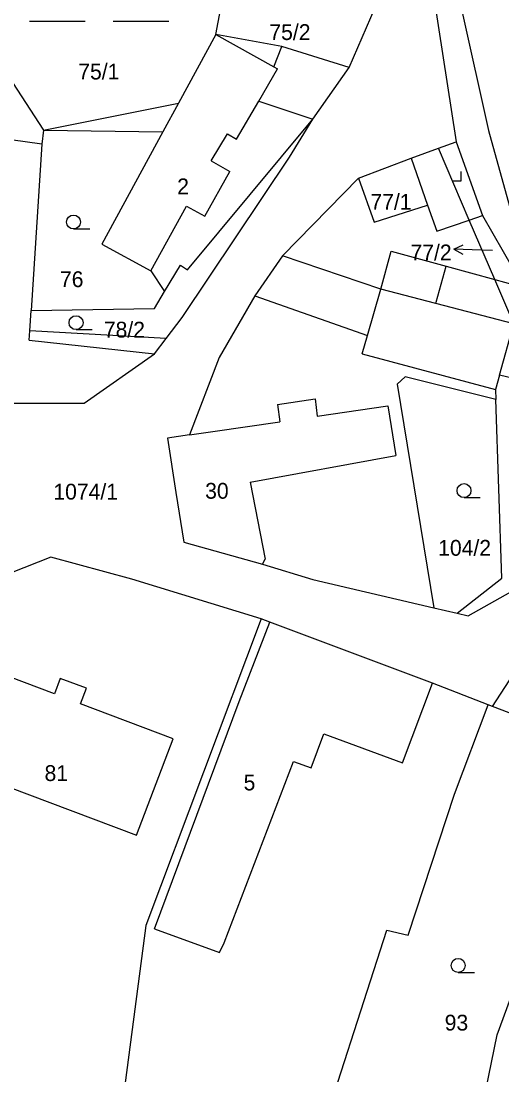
# Model space of a CAD drawing. Extents: x -746176 to -739709, y -1128407 to -1124482.
# Drawn here: x -742377 to -742325.2, y -1126165.6 to -1126052.3 of the extents above; entities that cross this region are included whole.
import ezdxf

# ---------------------------------------------------------------- set-up
doc = ezdxf.new("R2010")
doc.units = 0
for name, color, linetype in [('Hranice parcel', 7, 'Continuous'), ('Parcelní čísla', 7, 'Continuous'), ('Pop  PČ popisy', 7, 'Continuous'), ('Vnitřní kresba', 7, 'Continuous'), ('Značky kultur', 7, 'Continuous')]:
    doc.layers.add(name, color=color, linetype=linetype)

msp = doc.modelspace()

# ---------------------------------------------------------------- linework, layer by layer
at = {"layer": 'Hranice parcel'}
for p, q in [((-742336.07, -1126026.71), (-742330.17, -1126065.29)), ((-742356, -1126053.72), (-742354.56, -1126046.13)), ((-742341.65, -1126057.29), (-742338.41, -1126049.72)), ((-742345.58, -1126062.84), (-742341.65, -1126057.29)), ((-742374.55, -1126064.02), (-742374.74, -1126065.53)), ((-742374.55, -1126064.02), (-742361.72, -1126064.21)), ((-742374.74, -1126065.53), (-742375.89, -1126083.4)), ((-742332.05, -1126065.97), (-742330.17, -1126065.29)), ((-742376.03, -1126085.6), (-742375.89, -1126083.4)), ((-742325.49, -1126090.34), (-742323.96, -1126084.83)), ((-742361.35, -1126086.4), (-742376.03, -1126085.6)), ((-742325.49, -1126090.34), (-742325.92, -1126091.9)), ((-742325.92, -1126091.9), (-742325.89, -1126092.98)), ((-742332.55, -1126115.34), (-742330.04, -1126115.93)), ((-742326.25, -1126125.97), (-742322.59, -1126120.3)), ((-742326.25, -1126125.97), (-742326.7, -1126125.8)), ((-742314.45, -1126130.46), (-742326.25, -1126125.97))]:
    msp.add_line(p, q, dxfattribs=at)
for points in [[(-742380.73, -1126046.24), (-742381.25, -1126053.76), (-742374.55, -1126064.02)], [(-742356, -1126053.72), (-742360.04, -1126061.13), (-742361.72, -1126064.21)], [(-742341.65, -1126057.29), (-742348.91, -1126055.02), (-742356, -1126053.72)], [(-742374.74, -1126065.53), (-742395.07, -1126062.68), (-742408.01, -1126059.51)], [(-742361.52, -1126081.36), (-742359.82, -1126078.52), (-742359.07, -1126079.02), (-742345.58, -1126062.84)], [(-742361.35, -1126086.4), (-742359.63, -1126084.17), (-742348.08, -1126066.91), (-742345.58, -1126062.84)], [(-742361.72, -1126064.21), (-742368.27, -1126076.26), (-742363, -1126079.14), (-742361.52, -1126081.36)], [(-742330.17, -1126065.29), (-742327.34, -1126073.19), (-742322.88, -1126080.92)], [(-742348.85, -1126077.51), (-742340.65, -1126069.17), (-742334.99, -1126067.04), (-742332.05, -1126065.97)], [(-742323.96, -1126084.83), (-742326, -1126080.07), (-742328.74, -1126073.68), (-742332.05, -1126065.97)], [(-742348.85, -1126077.51), (-742351.8, -1126081.83), (-742355.65, -1126088.47), (-742358.86, -1126096.77), (-742361.21, -1126097.12), (-742360.33, -1126102.97), (-742359.44, -1126108.3), (-742350.98, -1126110.66), (-742345.56, -1126112.3), (-742332.55, -1126115.34)], [(-742323.96, -1126084.83), (-742332.33, -1126082.65), (-742338.25, -1126081.12), (-742348.85, -1126077.51)], [(-742375.89, -1126083.4), (-742362.61, -1126083.19), (-742361.52, -1126081.36)], [(-742379.6, -1126093.36), (-742370.19, -1126093.35), (-742362.62, -1126088.05), (-742361.35, -1126086.4)], [(-742325.89, -1126092.98), (-742335.63, -1126090.54), (-742336.5, -1126091.32), (-742332.55, -1126115.34)], [(-742330.04, -1126115.93), (-742328.87, -1126116.21), (-742324.26, -1126113.63), (-742323.99, -1126092.3), (-742323.53, -1126090.81), (-742325.49, -1126090.34)], [(-742330.04, -1126115.93), (-742325.25, -1126112.17), (-742325.89, -1126092.98)], [(-742351.14, -1126116.55), (-742365.05, -1126112.26), (-742373.77, -1126109.92), (-742386.77, -1126115.04)], [(-742351.14, -1126116.55), (-742363.54, -1126149.51), (-742365.92, -1126167.47), (-742366.28, -1126177.8)], [(-742326.7, -1126125.8), (-742332.7, -1126123.44), (-742350.2, -1126116.9), (-742351.14, -1126116.55)], [(-742360.61, -1126129.44), (-742370.56, -1126125.67), (-742369.93, -1126124), (-742372.74, -1126122.95), (-742373.37, -1126124.6), (-742381.46, -1126121.54), (-742385.41, -1126131.94), (-742364.54, -1126139.8), (-742360.61, -1126129.44)], [(-742342.18, -1126176.09), (-742345.69, -1126175.02), (-742337.62, -1126150), (-742335.33, -1126150.55), (-742330.35, -1126135.4), (-742326.7, -1126125.8)], [(-742328.77, -1126175.93), (-742325.75, -1126161.24), (-742314.45, -1126130.46)]]:
    msp.add_lwpolyline(points, dxfattribs=at)
at = {"layer": 'Pop  PČ popisy'}
for p, q in [((-742330.42, -1126076.8), (-742329.4, -1126076.34)), ((-742327.42, -1126076.91), (-742330.42, -1126076.8)), ((-742330.42, -1126076.8), (-742329.44, -1126077.34)), ((-742326.26, -1126076.96), (-742327.42, -1126076.91))]:
    msp.add_line(p, q, dxfattribs=at)
at = {"layer": 'Vnitřní kresba'}
for p, q in [((-742329.51, -1126051.35), (-742326.67, -1126064.04)), ((-742356, -1126053.72), (-742349.76, -1126057.21)), ((-742349.76, -1126057.21), (-742348.91, -1126055.02)), ((-742351.4, -1126060.92), (-742349.36, -1126057.44)), ((-742349.76, -1126057.21), (-742349.36, -1126057.44)), ((-742374.55, -1126064.02), (-742360.04, -1126061.13)), ((-742353.77, -1126064.97), (-742351.4, -1126060.92)), ((-742351.4, -1126060.92), (-742345.58, -1126062.84)), ((-742356.53, -1126067.33), (-742354.74, -1126064.4)), ((-742354.74, -1126064.4), (-742353.77, -1126064.97)), ((-742326.67, -1126064.04), (-742324.05, -1126073.49)), ((-742356.53, -1126067.33), (-742354.51, -1126068.45)), ((-742334.99, -1126067.04), (-742333.23, -1126072.08)), ((-742357.19, -1126073.27), (-742354.51, -1126068.45)), ((-742340.65, -1126069.17), (-742338.97, -1126073.9)), ((-742363, -1126079.14), (-742359.15, -1126072.18)), ((-742359.15, -1126072.18), (-742357.19, -1126073.27)), ((-742338.97, -1126073.9), (-742333.23, -1126072.08)), ((-742333.23, -1126072.08), (-742332.24, -1126074.89)), ((-742332.24, -1126074.89), (-742328.74, -1126073.68)), ((-742328.74, -1126073.68), (-742327.34, -1126073.19)), ((-742338.25, -1126081.12), (-742337.16, -1126077.04)), ((-742337.16, -1126077.04), (-742331.24, -1126078.64)), ((-742332.29, -1126082.49), (-742331.24, -1126078.64)), ((-742331.24, -1126078.64), (-742326, -1126080.07)), ((-742326, -1126080.07), (-742322.88, -1126080.92)), ((-742339.7, -1126086.09), (-742338.25, -1126081.12)), ((-742351.8, -1126081.83), (-742339.7, -1126086.09)), ((-742332.33, -1126082.65), (-742332.29, -1126082.49)), ((-742376.1, -1126086.6), (-742376.03, -1126085.6)), ((-742340.28, -1126088.06), (-742339.7, -1126086.09)), ((-742376.1, -1126086.6), (-742362.62, -1126088.05)), ((-742340.28, -1126088.06), (-742325.92, -1126091.9)), ((-742349.39, -1126093.51), (-742345.31, -1126092.91)), ((-742345.31, -1126092.91), (-742345.1, -1126094.77)), ((-742349.39, -1126093.51), (-742349.14, -1126095.36)), ((-742345.1, -1126094.77), (-742337.49, -1126093.66)), ((-742337.49, -1126093.66), (-742336.66, -1126098.98)), ((-742356.35, -1126096.41), (-742349.14, -1126095.36)), ((-742358.86, -1126096.77), (-742356.35, -1126096.41)), ((-742352.31, -1126101.84), (-742336.66, -1126098.98)), ((-742352.31, -1126101.84), (-742350.71, -1126110.14)), ((-742350.98, -1126110.66), (-742350.71, -1126110.14)), ((-742353.49, -1126125.42), (-742350.2, -1126116.9)), ((-742335.92, -1126132.03), (-742332.7, -1126123.44)), ((-742362.62, -1126149.84), (-742353.49, -1126125.42)), ((-742345.76, -1126132.56), (-742344.4, -1126128.89)), ((-742344.4, -1126128.89), (-742335.92, -1126132.03)), ((-742355.11, -1126151.35), (-742347.65, -1126131.87)), ((-742347.65, -1126131.87), (-742345.76, -1126132.56)), ((-742362.62, -1126149.84), (-742355.61, -1126152.4)), ((-742355.61, -1126152.4), (-742355.11, -1126151.35))]:
    msp.add_line(p, q, dxfattribs=at)
at = {"layer": 'Značky kultur'}
for p, q in [((-742376.06, -1126052.32), (-742370.06, -1126052.32)), ((-742367.06, -1126052.32), (-742361.06, -1126052.32)), ((-742329.6, -1126069.46), (-742329.6, -1126068.46)), ((-742330.6, -1126069.46), (-742329.6, -1126069.46)), ((-742371.33, -1126074.64), (-742369.58, -1126074.64)), ((-742371.05, -1126085.46), (-742369.3, -1126085.46)), ((-742329.31, -1126103.51), (-742327.56, -1126103.51)), ((-742329.94, -1126154.54), (-742328.19, -1126154.54))]:
    msp.add_line(p, q, dxfattribs=at)
for centre in [(-742371.33, -1126073.89), (-742371.05, -1126084.71), (-742329.31, -1126102.76), (-742329.94, -1126153.79)]:
    msp.add_circle(centre, 0.75, dxfattribs=at)

# ---------------------------------------------------------------- texts
at = {"layer": 'Parcelní čísla'}
for s, p in [('75/2', (-742350.25, -1126054.33)), ('75/1', (-742370.81, -1126058.57)), ('2', (-742360.17, -1126070.91)), ('77/1', (-742339.38, -1126072.57)), ('77/2', (-742335.07, -1126078.01)), ('76', (-742372.78, -1126080.89)), ('78/2', (-742368.06, -1126086.31)), ('1074/1', (-742373.49, -1126103.72)), ('30', (-742357.16, -1126103.63)), ('104/2', (-742332.09, -1126109.76)), ('81', (-742374.44, -1126133.97)), ('5', (-742353.02, -1126134.98)), ('93', (-742331.39, -1126160.79))]:
    msp.add_text(s, height=1.7, dxfattribs=at).set_placement(p)

doc.saveas('drawing.dxf')
